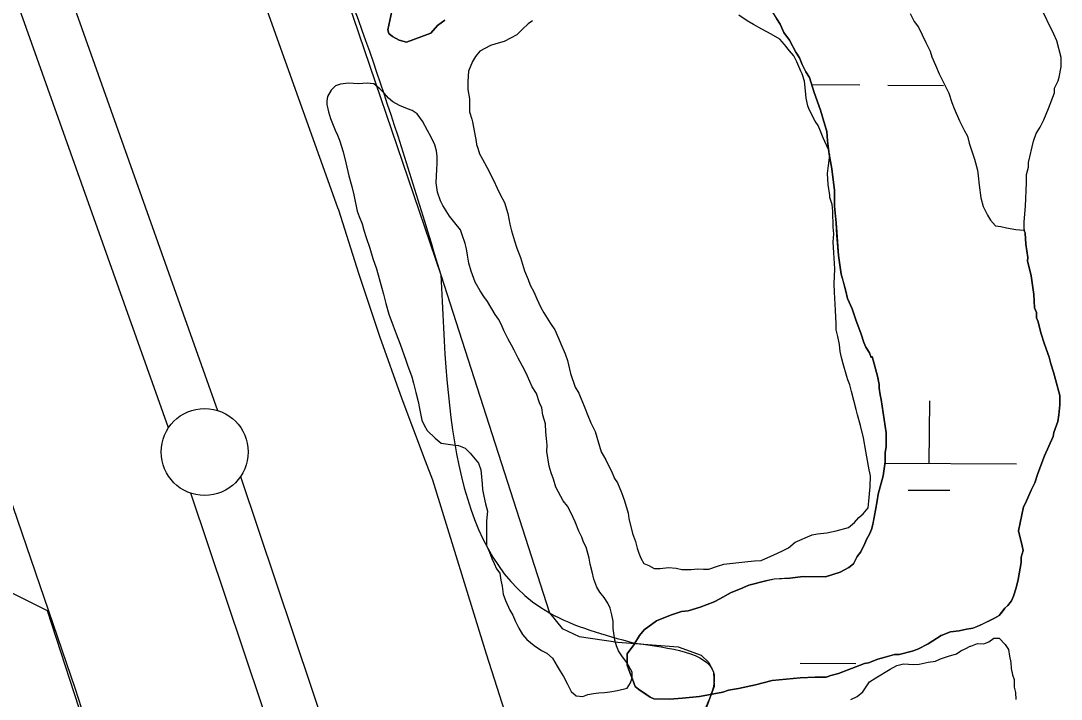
# Model space of a CAD drawing. Extents: x 3172231 to 3210228, y 940198 to 965780.
# Drawn here: x 3185742 to 3186339, y 954128 to 954518 of the extents above; entities that cross this region are included whole.
import ezdxf

# ---------------------------------------------------------------- set-up
doc = ezdxf.new("R2010")
doc.units = 0
for name, color, linetype in [('V-BORW-LINE', 7, 'Continuous'), ('V-LEVE-TOET', 7, 'Continuous'), ('V-SITE-VEGE', 7, 'Continuous'), ('V-SURV-LINE', 7, 'Continuous'), ('V-TOPO-SHOR', 7, 'Continuous'), ('V-WETL-SWMP', 7, 'Continuous')]:
    doc.layers.add(name, color=color, linetype=linetype)

msp = doc.modelspace()

# ---------------------------------------------------------------- linework, layer by layer
at = {"layer": 'V-BORW-LINE'}
for points in [[(3185916.972, 954566.223), (3185982.989, 954371.755)], [(3185982.989, 954371.755), (3186045.467, 954177.425)], [(3186045.467, 954177.425), (3186052.59, 954168.425)], [(3186052.59, 954168.425), (3186062.445, 954163.874)], [(3186062.445, 954163.874), (3186084.657, 954160.615)], [(3186084.657, 954160.615), (3186119.392, 954157.863)], [(3186119.392, 954157.863), (3186132.428, 954153.119)], [(3186132.428, 954153.119), (3186136.86, 954149.031)], [(3186136.86, 954149.031), (3186139.519, 954143.466)], [(3186139.519, 954143.466), (3186139.977, 954135.094)], [(3186139.977, 954135.094), (3186134.439, 954120.181)]]:
    msp.add_lwpolyline(points, dxfattribs=at)
for points in [[(3185839.747, 954727.692), (3185916.972, 954566.223), (3185982.989, 954371.755)], [(3185982.989, 954371.755), (3186045.467, 954177.425), (3186094.016, 954160.13)], [(3186094.016, 954160.13), (3186139.519, 954143.466), (3186127.773, 954109.33)]]:
    msp.add_spline(points, degree=3, dxfattribs=at)
at = {"layer": 'V-LEVE-TOET'}
for points in [[(3185741.723, 954911.85), (3185757.056, 954868.385), (3185772.473, 954826.942), (3185772.473, 954826.942), (3185806.581, 954731.1), (3185842.329, 954635.855), (3185853.226, 954607.777), (3185853.226, 954607.779), (3185923.624, 954410.381), (3185924.119, 954409.019), (3185924.119, 954409.019), (3185935.625, 954372.665), (3185947.758, 954336.515), (3185960.517, 954300.581), (3185973.898, 954264.874), (3185978.162, 954253.881)], [(3185877.226, 953809.045), (3185863.232, 953857.63), (3185848.395, 953905.964), (3185832.715, 953954.031), (3185816.2, 954001.817), (3185809.345, 954020.89), (3185809.345, 954020.89), (3185773.047, 954133.641), (3185734.79, 954245.742), (3185727.313, 954266.931), (3185727.313, 954266.931), (3185702.884, 954333.953), (3185677.288, 954400.542), (3185650.535, 954466.674), (3185628.302, 954519.244), (3185628.302, 954519.244), (3185601.451, 954582.765), (3185575.712, 954646.744), (3185551.093, 954711.162), (3185527.6, 954776), (3185515.673, 954810.343), (3185515.673, 954810.343), (3185484.838, 954894.026)], [(3185978.162, 954253.881), (3185978.162, 954253.881), (3186008.985, 954153.893), (3186024.195, 954106.679), (3186024.195, 954106.679), (3186056.121, 954004.111), (3186077.892, 953937.563), (3186077.892, 953937.563), (3186105.028, 953852.163), (3186133.648, 953767.253), (3186137.585, 953755.944), (3186137.585, 953755.944), (3186166.052, 953671.495)]]:
    msp.add_lwpolyline(points, dxfattribs=at)
at = {"layer": 'V-SITE-VEGE'}
for points in [[(3186301.023, 954174.367), (3186303.712, 954175.948), (3186306.962, 954180.198), (3186308.582, 954181.789), (3186310.747, 954184.443), (3186311.843, 954187.11), (3186313.491, 954191.91), (3186314.606, 954196.717), (3186316.301, 954206.332), (3186316.33, 954209.541), (3186317.436, 954213.277), (3186316.926, 954215.958), (3186314.864, 954224.539), (3186317.667, 954238.424), (3186318.759, 954240.554), (3186322.038, 954248.015), (3186324.217, 954252.277), (3186325.872, 954257.612), (3186329.712, 954267.744), (3186334.631, 954278.936), (3186335.186, 954281.072), (3186337.385, 954287.472), (3186337.955, 954291.212), (3186338.545, 954297.089), (3186338.594, 954302.443), (3186336.003, 954311.565), (3186334.973, 954315.853), (3186333.412, 954320.684), (3186332.376, 954324.44), (3186329.771, 954331.955), (3186327.69, 954338.396), (3186326.144, 954344.83), (3186325.093, 954346.983), (3186325.122, 954350.192), (3186324.078, 954352.877), (3186323.613, 954360.373), (3186322.103, 954371.088), (3186320.045, 954379.669), (3186320.065, 954381.809), (3186319.064, 954389.311), (3186318.589, 954395.735), (3186318.077, 954398.414), (3186318.114, 954402.16), (3186318.732, 954411.251), (3186319.39, 954424.622), (3186319.435, 954429.437), (3186320.545, 954433.709), (3186320.569, 954436.382), (3186323.359, 954448.666), (3186325.003, 954452.932), (3186327.178, 954456.657), (3186329.359, 954460.917), (3186332.093, 954467.313), (3186335.389, 954476.38), (3186335.411, 954479.054), (3186337.592, 954483.314), (3186338.149, 954485.45), (3186339.272, 954491.326), (3186339.321, 954496.677), (3186336.734, 954506.332), (3186335.167, 954510.094), (3186327.287, 954526.22)], [(3185954.831, 954523.244), (3185952.593, 954512.564), (3185953.109, 954510.417), (3185955.233, 954508.791), (3185958.958, 954506.618), (3185963.228, 954505.506), (3185977.189, 954510.731), (3185980.974, 954514.974), (3185985.285, 954518.146)], [(3186173.679, 954522.29), (3186177.899, 954515.828), (3186179.995, 954510.993), (3186183.165, 954506.684), (3186186.845, 954499.694), (3186188.955, 954496.462), (3186190.527, 954492.702), (3186192.629, 954488.401), (3186194.738, 954485.172), (3186197.337, 954476.586)], [(3186197.337, 954476.586), (3186200.987, 954466.385), (3186202.027, 954463.166), (3186204.618, 954454.044), (3186205.103, 954448.691), (3186206.105, 954441.189), (3186207.628, 954432.614), (3186209.121, 954420.293), (3186209.035, 954411.196), (3186210.016, 954401.556), (3186211.45, 954382.815), (3186212.955, 954372.097), (3186215.542, 954362.441), (3186216.572, 954358.153), (3186219.195, 954352.242), (3186221.274, 954345.801), (3186224.41, 954337.746), (3186225.97, 954332.915), (3186227.017, 954330.23), (3186229.126, 954327.002), (3186230.173, 954324.316), (3186230.711, 954324.846), (3186233.818, 954313.58), (3186234.842, 954308.755), (3186234.824, 954306.615), (3186235.323, 954302.863), (3186235.835, 954300.184), (3186238.866, 954280.892), (3186238.793, 954272.866), (3186238.227, 954269.661), (3186238.178, 954264.309), (3186237.033, 954256.293), (3186234.258, 954245.617), (3186233.689, 954241.877), (3186232.571, 954236.536), (3186230.881, 954227.455), (3186230.326, 954225.321), (3186229.231, 954222.655), (3186227.6, 954219.994), (3186226.507, 954217.328), (3186224.321, 954212.534), (3186222.157, 954209.877), (3186219.978, 954205.618), (3186217.28, 954203.502), (3186212.441, 954200.872), (3186203.856, 954198.275), (3186191.015, 954198.394), (3186183.513, 954197.393), (3186174.414, 954196.942), (3186169.589, 954195.916), (3186159.932, 954193.332), (3186155.097, 954191.234), (3186149.725, 954189.145), (3186143.272, 954185.459), (3186140.046, 954183.882), (3186131.989, 954180.747), (3186125.016, 954178.672), (3186121.262, 954178.17), (3186114.823, 954176.089), (3186106.768, 954172.954), (3186099.764, 954167.668), (3186097.059, 954164.481), (3186093.8, 954159.163), (3186090.003, 954153.846), (3186089.944, 954147.426), (3186091.511, 954143.131), (3186093.079, 954139.369), (3186094.646, 954135.074), (3186096.77, 954133.448), (3186103.152, 954129.108), (3186105.284, 954128.021), (3186114.379, 954127.935), (3186121.874, 954128.402), (3186131.514, 954129.383), (3186144.916, 954131.935), (3186148.136, 954132.975), (3186154.032, 954133.991), (3186163.682, 954136.041), (3186173.339, 954138.627), (3186189.405, 954140.084), (3186197.97, 954140.538), (3186204.39, 954140.481), (3186207.075, 954141.525), (3186211.368, 954142.556), (3186226.402, 954148.302), (3186228.549, 954148.818), (3186233.918, 954150.909), (3186238.209, 954151.939), (3186243.575, 954153.496), (3186246.249, 954153.469), (3186253.759, 954155.542), (3186256.981, 954156.58), (3186262.896, 954159.736), (3186265.585, 954161.319), (3186270.43, 954164.483), (3186275.8, 954166.574), (3186280.621, 954167.066), (3186284.912, 954168.094), (3186288.661, 954168.596), (3186292.422, 954170.167), (3186301.023, 954174.367)]]:
    msp.add_lwpolyline(points, dxfattribs=at)
at = {"layer": 'V-SURV-LINE'}
for points in [[(3185644.586, 954885.147), (3185854.758, 954293.796)], [(3185826.489, 954283.755), (3185616.317, 954875.105)], [(3185867.888, 954255.769), (3186123.254, 953493.937)], [(3186094.804, 953484.419), (3185839.438, 954246.25)]]:
    msp.add_lwpolyline(points, dxfattribs=at)
msp.add_circle((3185847.312, 954269.956), 25, dxfattribs=at)
at = {"layer": 'V-TOPO-SHOR'}
for points in [[(3186172.693, 954510.143), (3186167.418, 954513.018), (3186162.494, 954515.539), (3186158.978, 954517.692), (3186154.061, 954520.919)], [(3186035.631, 954517.774), (3186033.141, 954516.029), (3186029.931, 954512.879), (3186026.72, 954509.727), (3186019.263, 954505.908), (3186014.655, 954504.537), (3186011.467, 954503.505), (3186005.427, 954500.38), (3186002.924, 954497.222), (3186001.132, 954494.412), (3185998.96, 954488.776), (3185998.55, 954482.773), (3185998.509, 954478.18), (3185999.519, 954472.867), (3185999.48, 954468.628), (3185999.449, 954465.445), (3186000.823, 954461.192), (3186001.165, 954459.774), (3186003.18, 954448.447), (3186003.518, 954446.677), (3186004.204, 954444.549), (3186005.237, 954441.359), (3186006.973, 954438.162), (3186009.404, 954433.546), (3186013.224, 954426.087), (3186015.301, 954421.475), (3186017.035, 954417.923), (3186019.466, 954413.305), (3186021.529, 954406.926), (3186022.532, 954400.907), (3186023.556, 954397.009), (3186025.272, 954391.338), (3186026.646, 954387.085), (3186028.717, 954381.766), (3186031.119, 954373.967), (3186033.194, 954369.001), (3186034.224, 954365.808), (3186036.309, 954361.902), (3186038.042, 954357.999), (3186040.468, 954353.028), (3186042.205, 954349.832), (3186046.039, 954343.788), (3186048.478, 954340.231), (3186050.555, 954335.262), (3186051.937, 954332.069), (3186054.36, 954326.392), (3186055.736, 954322.491), (3186057.434, 954315.052), (3186060.191, 954307.252), (3186062.28, 954303.698), (3186063.314, 954300.862), (3186065.391, 954296.248), (3186067.461, 954290.927), (3186069.19, 954286.669), (3186071.619, 954281.699), (3186075.045, 954270.005)], [(3186075.045, 954270.005), (3186077.828, 954265.384), (3186079.563, 954261.833), (3186080.949, 954258.993), (3186082.678, 954254.737), (3186084.423, 954252.246), (3186086.843, 954246.567), (3186088.568, 954241.957), (3186090.624, 954234.869), (3186090.948, 954231.687), (3186092.989, 954223.185), (3186094.714, 954218.573), (3186095.738, 954214.678), (3186096.772, 954211.839), (3186097.806, 954209.003), (3186099.543, 954205.806), (3186102.361, 954204.718), (3186105.525, 954202.922), (3186109.058, 954202.89), (3186113.66, 954203.553), (3186118.251, 954203.158), (3186121.426, 954202.423), (3186126.726, 954202.373), (3186130.617, 954202.691), (3186133.798, 954202.66), (3186136.978, 954202.632), (3186141.943, 954204.354), (3186145.486, 954205.382), (3186150.794, 954206.037), (3186159.285, 954207.02), (3186163.176, 954207.338), (3186167.068, 954207.655), (3186174.164, 954210.77), (3186178.778, 954212.849), (3186182.686, 954214.932), (3186186.601, 954218.078), (3186196.184, 954222.231), (3186199.371, 954222.907), (3186204.677, 954223.564), (3186209.99, 954224.576), (3186217.078, 954226.63), (3186220.637, 954229.426), (3186223.138, 954232.229), (3186225.63, 954234.326), (3186228.489, 954237.835), (3186228.88, 954241.72), (3186229.271, 954245.957), (3186229.663, 954249.84), (3186229.72, 954256.203), (3186229.046, 954259.742), (3186227.703, 954267.178), (3186227.025, 954270.365), (3186225.681, 954278.154), (3186223.982, 954285.238), (3186222.269, 954291.263), (3186221.591, 954294.45), (3186218.859, 954304.724), (3186217.835, 954308.622), (3186216.801, 954311.458), (3186216.111, 954313.232), (3186214.059, 954320.672), (3186213.033, 954324.215), (3186212.357, 954327.756), (3186212.04, 954331.647), (3186211.022, 954336.251), (3186209.998, 954340.149), (3186210.031, 954343.683), (3186209.75, 954351.462), (3186209.138, 954361.716), (3186208.83, 954366.668), (3186209.263, 954375.147), (3186208.64, 954384.34), (3186208.345, 954390.706), (3186208.74, 954395.297), (3186208.425, 954399.186), (3186208.155, 954408.38), (3186207.837, 954412.271), (3186206.461, 954416.17), (3186206.473, 954417.583), (3186205.47, 954423.603), (3186205.175, 954429.966), (3186205.57, 954434.557), (3186206.334, 954440.56), (3186205.656, 954443.747), (3186202.537, 954450.491), (3186201.159, 954454.39), (3186199.774, 954457.585), (3186198.031, 954460.073), (3186194.56, 954466.821), (3186193.872, 954468.949), (3186192.852, 954473.199), (3186192.537, 954477.442), (3186191.881, 954483.103), (3186190.509, 954487.359), (3186189.815, 954488.778), (3186187.39, 954494.103), (3186185.655, 954497.652), (3186183.208, 954500.503), (3186180.412, 954504.062), (3186177.615, 954507.269), (3186172.693, 954510.143)], [(3185982.719, 954414.354), (3185980.999, 954419.316), (3185980.339, 954424.625), (3185980.765, 954432.397), (3185980.796, 954435.577), (3185980.835, 954439.819), (3185980.509, 954443.001), (3185979.483, 954446.544), (3185977.402, 954450.806), (3185975.317, 954454.714), (3185972.538, 954460.041), (3185969.399, 954464.311), (3185966.587, 954466.105), (3185963.769, 954467.19), (3185959.191, 954469.001), (3185955.325, 954471.155), (3185952.869, 954473.299), (3185950.422, 954476.15), (3185947.971, 954478.647), (3185944.462, 954481.506), (3185940.579, 954481.897), (3185935.627, 954481.588), (3185929.977, 954481.993), (3185925.377, 954481.33), (3185922.538, 954480.295), (3185920.042, 954477.844), (3185917.889, 954474.329), (3185917.509, 954471.505), (3185917.492, 954469.74), (3185918.514, 954465.488), (3185919.538, 954461.591), (3185922.303, 954454.851), (3185923.691, 954452.01), (3185924.726, 954449.174), (3185926.784, 954442.438), (3185928.492, 954436.061), (3185930.19, 954428.622), (3185931.902, 954422.599), (3185932.916, 954417.641), (3185934.951, 954408.433), (3185935.982, 954405.242), (3185937.708, 954400.984), (3185938.736, 954397.441), (3185940.11, 954393.188), (3185942.177, 954387.16), (3185943.889, 954381.135), (3185945.951, 954375.108), (3185949.031, 954364.122), (3185950.059, 954360.579), (3185951.423, 954355.265), (3185953.136, 954349.242), (3185955.546, 954342.504), (3185957.27, 954337.894), (3185959.689, 954331.862), (3185962.786, 954322.644), (3185963.82, 954319.808), (3185966.23, 954313.07), (3185967.259, 954309.527), (3185968.623, 954304.212), (3185969.989, 954298.898), (3185971.002, 954293.94), (3185972.01, 954288.277), (3185973.396, 954285.434), (3185975.135, 954282.237), (3185979.69, 954277.955), (3185983.198, 954275.096), (3185989.903, 954273.974), (3185993.08, 954273.591), (3185996.955, 954272.141), (3185999.756, 954269.288), (3186004.651, 954263.586), (3186006.029, 954259.687), (3186006.66, 954251.55), (3186006.984, 954248.367), (3186007.655, 954244.472), (3186008.675, 954240.223), (3186009.697, 954235.973), (3186009.292, 954230.321), (3186009.259, 954226.788), (3186009.161, 954216.185)], [(3186009.161, 954216.185), (3186010.891, 954212.282), (3186012.272, 954208.735), (3186013.66, 954205.894), (3186015.045, 954202.699), (3186016.787, 954200.211), (3186017.459, 954196.316), (3186018.133, 954192.775), (3186018.796, 954188.175), (3186020.179, 954184.628), (3186022.6, 954178.951), (3186024.34, 954176.106), (3186025.725, 954172.913), (3186027.806, 954168.651), (3186029.895, 954165.098), (3186032.342, 954162.247), (3186036.551, 954158.675), (3186040.763, 954155.808), (3186043.932, 954154.364), (3186047.086, 954151.509), (3186049.871, 954146.887), (3186051.612, 954144.044), (3186053.348, 954140.847), (3186055.783, 954136.584), (3186057.864, 954132.324), (3186060.67, 954129.823), (3186064.555, 954129.434), (3186067.391, 954130.468), (3186070.578, 954131.144), (3186073.763, 954131.47), (3186076.945, 954131.793), (3186080.13, 954132.117), (3186084.378, 954132.785), (3186090.044, 954134.146), (3186091.84, 954137.311), (3186092.928, 954140.129), (3186092.957, 954143.309), (3186089.829, 954148.992), (3186087.384, 954152.195), (3186084.943, 954155.753), (3186083.909, 954158.589), (3186082.878, 954161.78), (3186081.879, 954168.506), (3186081.92, 954172.745), (3186081.244, 954176.286), (3186080.22, 954180.183), (3186078.834, 954183.024), (3186076.743, 954186.225), (3186074.297, 954189.428), (3186072.556, 954192.271), (3186070.832, 954196.883), (3186069.812, 954201.132), (3186068.79, 954205.382), (3186068.116, 954208.923), (3186066.408, 954215.303), (3186065.022, 954218.141), (3186063.988, 954220.98), (3186062.253, 954224.529), (3186060.18, 954229.849), (3186057.754, 954234.822), (3186055.669, 954238.728), (3186053.225, 954241.931), (3186049.056, 954249.746), (3186047.684, 954254.354), (3186046.303, 954257.901), (3186045.279, 954261.796), (3186043.944, 954270.291), (3186043.977, 954273.826), (3186043.659, 954277.717), (3186043.34, 954281.254), (3186043.03, 954286.204), (3186041.662, 954291.167), (3186040.997, 954295.412), (3186039.608, 954298.253), (3186037.89, 954303.571), (3186035.453, 954307.481), (3186032.682, 954313.514), (3186030.945, 954317.066), (3186027.476, 954323.814), (3186025.043, 954328.43), (3186023.656, 954331.271), (3186021.567, 954334.824), (3186019.141, 954339.794), (3186017.756, 954342.987), (3186016.017, 954346.184), (3186014.277, 954349.029), (3186009.753, 954356.494), (3186007.657, 954359.34), (3186005.566, 954362.539), (3186002.785, 954367.514), (3186000.371, 954373.898), (3185998.998, 954378.506), (3185998.335, 954383.105), (3185997.661, 954386.646), (3185996.983, 954389.833), (3185995.263, 954394.797), (3185994.229, 954397.636), (3185991.083, 954401.552), (3185987.939, 954405.47), (3185984.107, 954411.513), (3185982.719, 954414.354)], [(3185522.779, 953610.322), (3185515.727, 953653.287), (3185319.823, 954033.143), (3185688.8, 954171.811), (3185735.371, 954189.59), (3185756.818, 954178.8), (3185898.897, 953741.814), (3185569.35, 953628.102), (3185537.139, 953628.181), (3185519.262, 953635.383)], [(3186218.577, 954127.599), (3186222.128, 954129.334), (3186225.335, 954132.131), (3186229.274, 954137.749), (3186232.831, 954140.19), (3186241.004, 954145.062), (3186244.912, 954147.147), (3186248.809, 954148.171), (3186254.462, 954147.766), (3186257.644, 954148.089), (3186262.957, 954149.101), (3186267.203, 954149.769), (3186270.043, 954151.155), (3186274.651, 954152.527), (3186279.257, 954153.897), (3186281.747, 954155.642), (3186284.588, 954157.031), (3186287.076, 954158.419), (3186287.429, 954158.417), (3186291.33, 954159.796), (3186294.865, 954159.763), (3186297.701, 954160.795), (3186300.546, 954162.89), (3186303.729, 954162.861), (3186307.229, 954159.294), (3186308.969, 954156.451), (3186309.641, 954152.558), (3186310.315, 954149.017), (3186310.636, 954145.478), (3186311.31, 954141.937), (3186312.345, 954139.101), (3186312.306, 954134.859), (3186312.981, 954131.672), (3186313.301, 954127.781)]]:
    msp.add_lwpolyline(points, dxfattribs=at)
at = {"layer": 'V-WETL-SWMP'}
for p, q in [((3186196.013, 954481.083), (3186223.714, 954480.894)), ((3186239.711, 954480.785), (3186271.707, 954480.567)), ((3186263.561, 954263.431), (3186263.819, 954299.421)), ((3186238.059, 954263.605), (3186313.554, 954263.091)), ((3186251.452, 954248.086), (3186275.449, 954247.923)), ((3186189.338, 954148.532), (3186221.333, 954148.314))]:
    msp.add_line(p, q, dxfattribs=at)
for points in [[(3185980.975, 954514.975), (3185977.19, 954510.73), (3185963.229, 954505.508), (3185958.959, 954506.618), (3185955.233, 954508.792), (3185953.108, 954510.417), (3185952.592, 954512.563), (3185954.832, 954523.244)], [(3186252.505, 954521.992), (3186254.936, 954517.375), (3186257.381, 954514.172), (3186261.54, 954505.297), (3186263.968, 954500.327), (3186264.998, 954497.136), (3186267.073, 954492.169), (3186269.148, 954487.202), (3186271.926, 954481.874), (3186274.701, 954476.194), (3186276.419, 954470.876), (3186277.8, 954467.329), (3186280.915, 954460.232), (3186283.69, 954454.551), (3186285.428, 954451.354), (3186286.452, 954447.457), (3186289.547, 954438.239), (3186291.256, 954431.861), (3186291.58, 954428.677), (3186292.237, 954423.37), (3186293.229, 954415.938), (3186294.597, 954410.978), (3186297.025, 954406.007), (3186298.766, 954403.164), (3186301.563, 954399.957), (3186304.741, 954399.574), (3186307.915, 954398.838), (3186313.206, 954397.728), (3186317.797, 954397.332), (3186318.588, 954395.735)], [(3185985.285, 954518.146), (3185980.975, 954514.975)], [(3186196.365, 954198.345), (3186201.18, 954198.3), (3186203.856, 954198.275), (3186212.441, 954200.872), (3186217.281, 954203.502), (3186219.977, 954205.618), (3186222.156, 954209.878), (3186224.321, 954212.534), (3186226.506, 954217.329), (3186227.601, 954219.995), (3186229.231, 954222.655), (3186230.326, 954225.321), (3186230.881, 954227.456), (3186231.44, 954230.126), (3186232.57, 954236.537), (3186233.69, 954241.877), (3186234.259, 954245.618), (3186234.814, 954247.753), (3186235.924, 954252.024), (3186237.033, 954256.294), (3186238.178, 954264.31), (3186238.227, 954269.661), (3186238.792, 954272.866), (3186238.822, 954276.076), (3186238.866, 954280.892), (3186235.834, 954300.183), (3186235.324, 954302.863), (3186234.824, 954306.614), (3186234.843, 954308.754), (3186233.818, 954313.579), (3186230.712, 954324.845), (3186230.172, 954324.315), (3186229.126, 954327), (3186227.016, 954330.23), (3186225.97, 954332.915), (3186224.41, 954337.746), (3186221.274, 954345.801), (3186219.193, 954352.242), (3186216.572, 954358.152), (3186215.542, 954362.442), (3186213.991, 954368.343), (3186212.955, 954372.098), (3186211.449, 954382.814), (3186210.488, 954394.595), (3186210.017, 954401.556), (3186209.036, 954411.196), (3186209.096, 954417.617), (3186209.121, 954420.292), (3186207.629, 954432.613), (3186206.103, 954441.189), (3186205.103, 954448.69), (3186204.617, 954454.045), (3186202.026, 954463.166), (3186200.986, 954466.386), (3186197.334, 954476.587), (3186194.738, 954485.172), (3186192.628, 954488.402), (3186190.527, 954492.703), (3186188.957, 954496.463), (3186186.846, 954499.693), (3186183.165, 954506.683), (3186179.994, 954510.993), (3186177.899, 954515.829), (3186175.788, 954519.059)], [(3186318.588, 954395.735), (3186319.064, 954389.31), (3186320.065, 954381.809), (3186320.045, 954379.669), (3186320.56, 954377.524), (3186322.106, 954371.088), (3186323.612, 954360.372), (3186324.078, 954352.876), (3186325.123, 954350.191), (3186325.094, 954346.981), (3186326.144, 954344.831), (3186327.69, 954338.395), (3186329.77, 954331.955), (3186332.376, 954324.44), (3186333.412, 954320.684), (3186334.972, 954315.854), (3186336.003, 954311.564), (3186338.594, 954302.443), (3186338.545, 954297.092), (3186337.955, 954291.212), (3186337.385, 954287.471), (3186335.186, 954281.071), (3186334.631, 954278.935), (3186329.711, 954267.744), (3186325.872, 954257.612), (3186324.217, 954252.277), (3186322.037, 954248.016), (3186318.758, 954240.555), (3186317.668, 954238.425), (3186314.864, 954224.538), (3186316.925, 954215.958), (3186317.435, 954213.277), (3186316.33, 954209.542), (3186316.301, 954206.332), (3186314.606, 954196.716), (3186313.492, 954191.91), (3186311.842, 954187.109), (3186310.747, 954184.444), (3186308.582, 954181.789), (3186306.962, 954180.198), (3186305.337, 954178.073), (3186303.712, 954175.948), (3186301.022, 954174.367), (3186294.572, 954171.216), (3186292.422, 954170.166), (3186288.662, 954168.595), (3186284.911, 954168.095), (3186280.621, 954167.065), (3186275.801, 954166.574), (3186270.43, 954164.483), (3186265.585, 954161.318), (3186262.895, 954159.737), (3186256.98, 954156.581), (3186253.759, 954155.541), (3186246.249, 954153.47), (3186243.574, 954153.495), (3186238.208, 954151.939), (3186233.918, 954150.909), (3186228.548, 954148.818), (3186226.402, 954148.303), (3186211.367, 954142.556), (3186207.076, 954141.525), (3186204.391, 954140.48), (3186197.97, 954140.539), (3186189.405, 954140.084), (3186173.338, 954138.627), (3186163.683, 954136.041), (3186154.032, 954133.99), (3186148.136, 954132.974), (3186144.916, 954131.934), (3186131.515, 954129.382), (3186121.874, 954128.401), (3186114.379, 954127.935), (3186110.633, 954127.97), (3186105.283, 954128.02), (3186103.152, 954129.109), (3186099.962, 954131.279), (3186096.771, 954133.449), (3186094.646, 954135.074), (3186093.08, 954139.37), (3186091.51, 954143.13), (3186089.944, 954147.425), (3186090.004, 954153.846), (3186093.799, 954159.162), (3186097.058, 954164.482), (3186099.763, 954167.668), (3186106.769, 954172.954), (3186114.824, 954176.09), (3186121.265, 954178.171), (3186125.015, 954178.671), (3186131.99, 954180.747), (3186140.046, 954183.883), (3186143.271, 954185.459), (3186149.726, 954189.145), (3186155.097, 954191.235), (3186159.932, 954193.331), (3186169.588, 954195.917), (3186174.413, 954196.943), (3186183.514, 954197.393), (3186191.014, 954198.394), (3186196.365, 954198.345)]]:
    msp.add_lwpolyline(points, dxfattribs=at)

doc.saveas('drawing.dxf')
